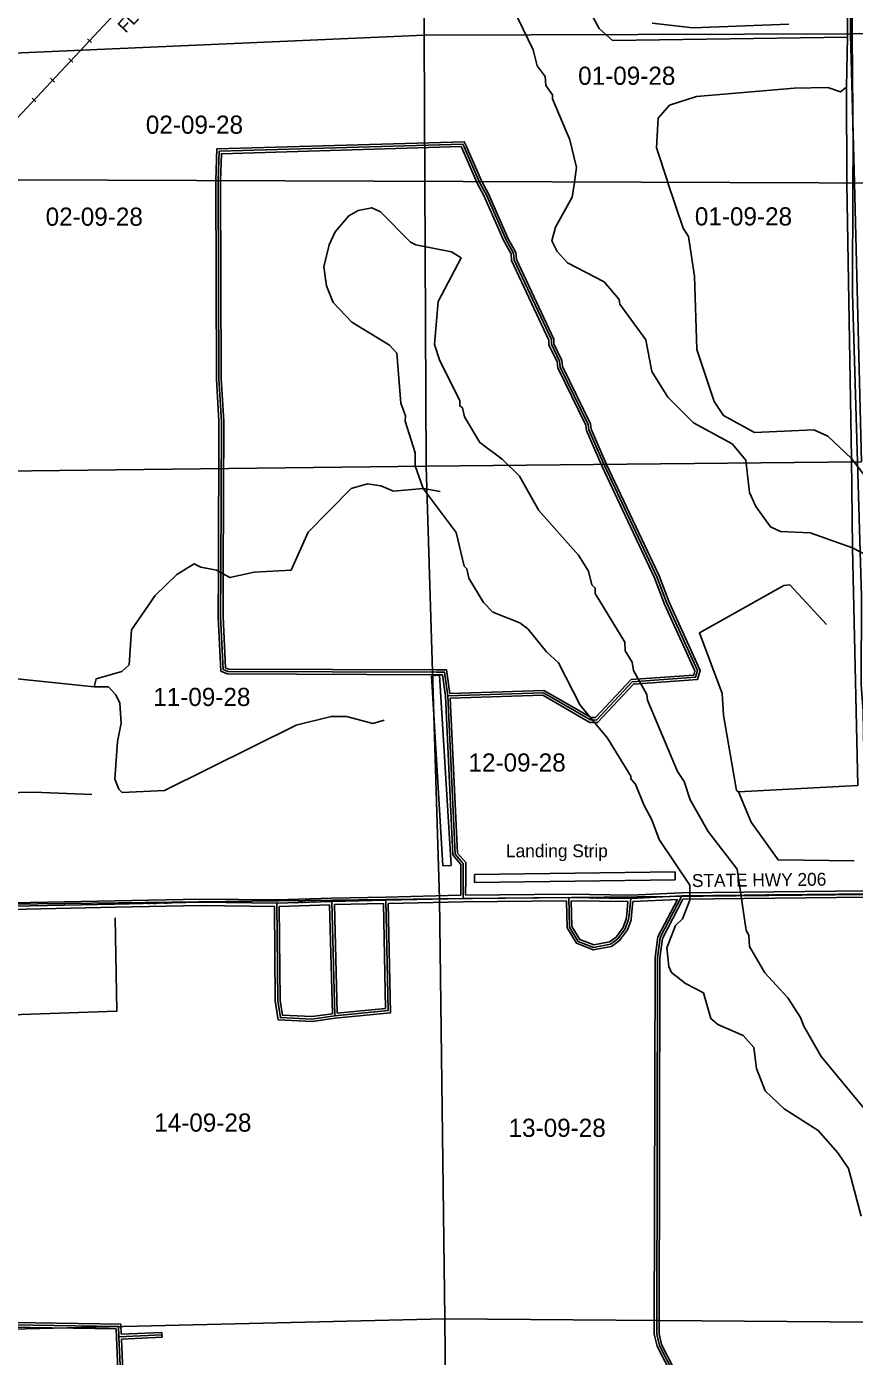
# Model space of a CAD drawing. Extents: x 418523 to 616617, y 1878279 to 2196743.
# Drawn here: x 510891 to 521145, y 1954823 to 1971295 of the extents above; entities that cross this region are included whole.
import ezdxf

# ---------------------------------------------------------------- set-up
doc = ezdxf.new("R2010")
doc.units = 0
for name, color, linetype in [('Level 1', 7, 'Continuous'), ('Level 2', 7, 'Continuous'), ('Level 22', 7, 'Continuous'), ('Level 23', 7, 'Continuous'), ('Level 28', 7, 'Continuous'), ('Level 31', 7, 'Continuous'), ('Level 32', 7, 'Continuous'), ('Level 34', 7, 'Continuous'), ('Level 37', 7, 'Continuous'), ('Level 39', 7, 'Continuous'), ('Level 5', 7, 'Continuous'), ('Level 51', 7, 'Continuous'), ('Level 52', 7, 'Continuous'), ('Level 63', 7, 'Continuous'), ('Level 7', 7, 'Continuous')]:
    doc.layers.add(name, color=color, linetype=linetype)

msp = doc.modelspace()

# ---------------------------------------------------------------- linework, layer by layer
at = {"layer": 'Level 1'}
for p, q in [((521062.755, 1976553.17), (521097.512, 1971191.608)), ((515818.11, 1976405.941), (515817.817, 1971188.743)), ((510538.608, 1970955.645), (515817.817, 1971188.743)), ((515817.817, 1971188.743), (521109.59, 1971203.545)), ((515817.817, 1971188.743), (515825.021, 1969377.946)), ((521097.512, 1971191.608), (521145.324, 1969357.858)), ((521109.59, 1971203.545), (526463.673, 1971266.003)), ((515825.021, 1969377.946), (515839.067, 1965847.821)), ((521145.324, 1969357.858), (521235.364, 1965904.444)), ((515839.067, 1965847.821), (510602.689, 1965789.733)), ((521235.364, 1965904.444), (515839.067, 1965847.821)), ((516007.234, 1960490.524), (515839.067, 1965847.821)), ((510698.794, 1960423.091), (516007.234, 1960490.524)), ((516007.234, 1960490.524), (521313.555, 1960545.971)), ((516071, 1955288.293), (516007.234, 1960490.524)), ((516071, 1955288.293), (510703.99, 1955161.354)), ((516120.644, 1949874.042), (516071, 1955288.293)), ((521374.355, 1955247.698), (516071, 1955288.293))]:
    msp.add_line(p, q, dxfattribs=at)
at = {"layer": 'Level 22'}
for p, q in [((515340.468, 1960473.192), (516299.18, 1960494.627)), ((516299.18, 1960494.627), (517607.976, 1960506.403)), ((518374.837, 1960495.158), (517607.976, 1960506.403)), ((518374.837, 1960495.158), (519008.535, 1960525.883)), ((519008.535, 1960525.883), (521334.726, 1960550.741)), ((509320.988, 1960370.541), (511985.707, 1960426.185)), ((513989.672, 1960436.568), (514673.498, 1960459.023)), ((514673.498, 1960459.023), (515340.468, 1960473.192))]:
    msp.add_line(p, q, dxfattribs=at)
msp.add_lwpolyline([(511985.707, 1960426.185), (513039.338, 1960448.254), (513989.672, 1960436.568)], dxfattribs=at)
at = {"layer": 'Level 23'}
for p, q in [((521129.483, 1969761.886), (521109.766, 1972171.059)), ((521127.686, 1969357.925), (521129.483, 1969761.886)), ((513989.262, 1960476.576), (514672.185, 1960499.002)), ((514672.185, 1960499.002), (515339.619, 1960513.184)), ((515339.574, 1960513.183), (516269.33, 1960533.971)), ((516329.335, 1960534.901), (517608.09, 1960546.406)), ((518374.162, 1960535.173), (517608.091, 1960546.406)), ((518374.162, 1960535.173), (519007.354, 1960565.873)), ((518401.145, 1960456.386), (518952.442, 1960483.115)), ((519007.353, 1960565.873), (521293.995, 1960590.308)), ((519021.604, 1960486.018), (521305.066, 1960510.42)), ((509349.115, 1960411.137), (511984.872, 1960466.176)), ((509351.701, 1960331.172), (511986.542, 1960386.192)), ((514020.067, 1960397.542), (514644.542, 1960418.049)), ((514704.522, 1960419.672), (515311.296, 1960432.562)), ((515371.284, 1960433.87), (516300.075, 1960454.636)), ((516300.075, 1960454.636), (517578.76, 1960466.136)), ((518340.778, 1960455.652), (517638.776, 1960465.946))]:
    msp.add_line(p, q, dxfattribs=at)
for points in [[(521276.214, 1961561.043), (521253.221, 1962816.464), (521229.305, 1963142.1), (521233.31, 1964235.024), (521122.335, 1967986.932), (521127.664, 1969352.766), (521127.686, 1969357.925)], [(511984.869, 1960466.176), (513039.165, 1960488.26), (513989.261, 1960476.576)], [(511986.545, 1960386.193), (513039.511, 1960408.248), (513960.07, 1960396.927)]]:
    msp.add_lwpolyline(points, dxfattribs=at)
at = {"layer": 'Level 31'}
for p, q in [((516299.18, 1960494.627), (516300.135, 1960745.911)), ((518374.837, 1960495.158), (518354.714, 1960291.949)), ((514709.955, 1959041.708), (514673.498, 1960459.023)), ((512027.761, 1955191.89), (510702.394, 1955213.469)), ((512033.616, 1955065.314), (512027.761, 1955191.89)), ((512033.616, 1955065.314), (512568.655, 1955089.406)), ((512079.954, 1954006.162), (512033.616, 1955065.314))]:
    msp.add_line(p, q, dxfattribs=at)
for points in [[(516496.85, 1969375.409), (516309.481, 1969804.975), (516293.107, 1969838.493), (513274.795, 1969749.735), (513264.94, 1969387.612)], [(513264.94, 1969387.612), (513264.8, 1969382.477), (513272.108, 1966933.203), (513303.71, 1966407.956), (513296.803, 1964546.412)], [(516108.43, 1963004.594), (517292.492, 1963041.561), (517874.622, 1962705.892), (517949.846, 1962705.61), (518393.45, 1963179.246), (519177.325, 1963234.503), (519202.393, 1963318.051), (518822.086, 1964152.973), (518698.249, 1964478.546), (518044.861, 1965865.078), (517854.795, 1966299.273), (517846.794, 1966365.853), (517499.402, 1967075.568), (517491.434, 1967150.876), (517391.932, 1967359.628), (517392.152, 1967417.812), (516929.034, 1968403.261), (516921.099, 1968486.932), (516830.014, 1968653.833), (516582.075, 1969217.355), (516499.191, 1969370.043), (516496.85, 1969375.409)], [(515967.028, 1963296.786), (513383.72, 1963306.362), (513325.416, 1963331.681), (513294.612, 1963982.022), (513296.803, 1964546.412)], [(516108.43, 1963004.594), (516067.96, 1963296.401), (515967.028, 1963296.786)], [(516300.135, 1960745.911), (516300.826, 1960928.101), (516201.284, 1961045.214), (516108.43, 1963004.594)], [(518354.714, 1960291.949), (518349.111, 1960236.695), (518306.774, 1960120.119), (518214.57, 1959995.366), (518122.901, 1959929.161), (517914.195, 1959888.124), (517722.75, 1959963.757), (517615.166, 1960139.445), (517607.976, 1960506.403)], [(518764.602, 1951290.639), (518738.307, 1952924.281), (519034.698, 1954165.062), (519019.027, 1954390.224), (518729.382, 1954958.245), (518696.576, 1955100.193), (518705.71, 1959760.06), (518739.973, 1960010.128), (519008.535, 1960525.883)], [(514709.955, 1959041.708), (514426.325, 1959000.98), (514034.356, 1959019.22), (514001.83, 1959227.721), (513989.672, 1960436.568)], [(514709.955, 1959041.708), (515368.57, 1959105.731), (515340.468, 1960473.192)]]:
    msp.add_lwpolyline(points, dxfattribs=at)
at = {"layer": 'Level 32'}
for p, q in [((516269.33, 1960533.971), (516270.135, 1960746.026)), ((516329.335, 1960534.901), (516330.135, 1960745.797)), ((514679.279, 1959067.611), (514644.542, 1960418.049)), ((514739.119, 1959074.685), (514704.522, 1960419.672)), ((518340.779, 1960455.652), (518324.86, 1960294.906)), ((518401.146, 1960456.386), (518384.569, 1960288.992)), ((512056.429, 1955221.427), (510732.103, 1955242.99)), ((512062.201, 1955096.631), (512056.429, 1955221.426)), ((511999.095, 1955162.351), (510672.686, 1955183.947)), ((512003.645, 1955064.003), (511999.095, 1955162.351)), ((512049.982, 1954004.851), (512003.645, 1955064.003)), ((512062.201, 1955096.631), (512567.305, 1955119.376)), ((512064.898, 1955036.691), (512570.004, 1955059.436)), ((512567.305, 1955119.376), (512570.004, 1955059.436)), ((512109.925, 1954007.472), (512064.898, 1955036.691))]:
    msp.add_line(p, q, dxfattribs=at)
for points in [[(516530.483, 1969375.283), (516526.173, 1969383.221), (516336.722, 1969817.562), (516311.569, 1969869.051), (513245.575, 1969778.89), (513234.931, 1969387.726)], [(516464.066, 1969375.534), (516282.241, 1969792.387), (516274.645, 1969807.936), (513304.013, 1969720.581), (513294.948, 1969387.499)], [(513234.931, 1969387.726), (513234.798, 1969382.841), (513242.11, 1966932.256), (513273.706, 1966407.11), (513266.802, 1964546.523)], [(513294.948, 1969387.499), (513294.801, 1969382.114), (513302.106, 1966934.149), (513333.715, 1966408.802), (513326.804, 1964546.301)], [(516134.444, 1963035.421), (517300.085, 1963071.813), (517882.704, 1962735.863), (517936.886, 1962735.66), (518379.599, 1963208.345), (519154.545, 1963262.973), (519170.418, 1963315.876), (518794.387, 1964141.411), (518670.618, 1964466.802), (518017.545, 1965852.667), (517825.537, 1966291.299), (517817.614, 1966357.228), (517470.125, 1967067.141), (517462.14, 1967142.608), (517361.905, 1967352.897), (517362.125, 1967411.168), (516899.66, 1968395.229), (516891.813, 1968477.968), (516803.068, 1968640.583), (516555.115, 1969204.135), (516472.209, 1969356.865), (516464.066, 1969375.534)], [(516139.84, 1962975.559), (517284.9, 1963011.308), (517866.54, 1962675.921), (517962.806, 1962675.561), (518407.3, 1963150.147), (519200.106, 1963206.034), (519234.368, 1963320.228), (518849.786, 1964164.536), (518725.879, 1964490.291), (518072.178, 1965877.49), (517884.053, 1966307.248), (517875.973, 1966374.478), (517528.679, 1967083.996), (517520.727, 1967159.144), (517421.959, 1967366.358), (517422.178, 1967424.456), (516958.407, 1968411.294), (516950.384, 1968495.897), (516856.96, 1968667.084), (516609.035, 1969230.575), (516530.483, 1969375.283)], [(515966.917, 1963266.786), (513377.433, 1963276.385), (513296.332, 1963311.603), (513264.609, 1963981.371), (513266.802, 1964546.528)], [(515967.14, 1963326.787), (513390.006, 1963336.34), (513354.5, 1963351.758), (513324.615, 1963982.674), (513326.804, 1964546.296)], [(516134.444, 1963035.42), (516094.101, 1963326.303), (515967.143, 1963326.787)], [(516078.529, 1963001.816), (516041.82, 1963266.501), (515966.914, 1963266.786)], [(516270.134, 1960746.026), (516270.783, 1960917.123), (516171.8, 1961033.577), (516078.529, 1963001.816)], [(516330.135, 1960745.798), (516330.87, 1960939.079), (516230.766, 1961056.851), (516139.841, 1962975.559)], [(518734.605, 1951290.156), (518708.25, 1952927.576), (519004.45, 1954167.563), (518989.523, 1954382.042), (518700.982, 1954947.899), (518666.57, 1955096.801), (518675.713, 1959762.136), (518710.957, 1960019.363), (518952.442, 1960483.115)], [(518794.599, 1951291.122), (518768.365, 1952920.986), (519064.945, 1954162.561), (519048.531, 1954398.405), (518757.783, 1954968.591), (518726.584, 1955103.586), (518735.706, 1959757.985), (518768.989, 1960000.893), (519021.604, 1960486.018)], [(514713.541, 1959011.915), (514427.773, 1958970.879), (514008.49, 1958990.391), (513971.852, 1959225.246), (513960.069, 1960396.927)], [(514679.279, 1959067.611), (514424.877, 1959031.081), (514060.222, 1959048.049), (514031.807, 1959230.197), (514020.067, 1960397.542)], [(514713.541, 1959011.914), (515399.135, 1959078.561), (515371.284, 1960433.871)], [(514739.119, 1959074.685), (515338.005, 1959132.902), (515311.296, 1960432.561)], [(518384.561, 1960288.923), (518378.583, 1960229.958), (518333.487, 1960105.787), (518235.92, 1959973.78), (518135.139, 1959900.992), (517911.352, 1959856.99), (517702.401, 1959939.539), (517585.331, 1960130.72), (517578.76, 1960466.136)], [(518324.866, 1960294.976), (518319.64, 1960243.431), (518280.06, 1960134.451), (518193.219, 1960016.953), (518110.664, 1959957.33), (517917.037, 1959919.258), (517743.098, 1959987.976), (517645.002, 1960148.171), (517638.777, 1960465.945)]]:
    msp.add_lwpolyline(points, dxfattribs=at)
at = {"layer": 'Level 37'}
for p, q in [((511644.245, 1971143.04), (511693.419, 1971097.029)), ((511415.456, 1970898.525), (511464.63, 1970852.514)), ((511186.668, 1970654.009), (511235.841, 1970607.998)), ((510957.878, 1970409.493), (511007.053, 1970363.482))]:
    msp.add_line(p, q, dxfattribs=at)
msp.add_lwpolyline([(537362.61, 2009067.276), (537362.578, 2009067.22), (533698.855, 2002482.46), (533511.034, 2002161.975), (533405.803, 2001982.678), (530749.293, 1997212.435), (528931.103, 1993948.658), (528882.278, 1993861.185), (526195.875, 1989040.097), (522953.83, 1983223.334), (522677.9, 1982890.496), (521060.633, 1981160.661), (517460.25, 1977310.557), (516681.654, 1976477.815), (516321.654, 1976092.976), (514050.61, 1973665.531), (510059.161, 1969399.716)], dxfattribs=at)
at = {"layer": 'Level 39'}
for p, q in [((515906.879, 1963253.041), (516006.7, 1963259.044)), ((516048.472, 1960899.214), (515906.879, 1963253.041)), ((516148.294, 1960905.218), (516006.7, 1963259.044)), ((516048.472, 1960899.214), (516148.294, 1960905.218)), ((518923.343, 1960826.417), (516439.005, 1960792.714)), ((518924.7, 1960726.425), (518923.343, 1960826.417)), ((516440.363, 1960692.721), (516439.005, 1960792.714)), ((518924.7, 1960726.425), (516440.363, 1960692.721))]:
    msp.add_line(p, q, dxfattribs=at)
at = {"layer": 'Level 5'}
for p, q in [((521059.291, 1971162.703), (521062.852, 1972271.44)), ((518149.742, 1971122.093), (521059.291, 1971162.703)), ((521048.961, 1970545.838), (521059.291, 1971162.703)), ((521053.435, 1969358.205), (521048.961, 1970545.838)), ((521053.452, 1969353.739), (521053.435, 1969358.205)), ((521108.083, 1965946.341), (521053.452, 1969353.739)), ((521121.202, 1964837.535), (521108.083, 1965946.341)), ((516013.199, 1965537.523), (515804.923, 1965571.521)), ((521186.795, 1961894.577), (521121.202, 1964837.535)), ((511728.88, 1963117.04), (510653.813, 1963228.878)), ((511903.945, 1963116.482), (511728.88, 1963117.04)), ((519711.001, 1961815.956), (521186.795, 1961894.577))]:
    msp.add_line(p, q, dxfattribs=at)
for points in [[(518149.742, 1971122.093), (517983.505, 1971272.705), (517900.63, 1971423.017), (517701.172, 1971623.749)], [(511728.88, 1963117.04), (511754.22, 1963217.012), (512071.255, 1963307.699), (512163.256, 1963390.761), (512189.629, 1963824.162), (512482.778, 1964248.366), (512750.36, 1964505.946), (512967.523, 1964638.641), (513050.755, 1964596.691), (513242.4, 1964562.723), (513408.826, 1964470.473), (513709.132, 1964536.219), (514167.732, 1964559.756), (514377.679, 1965034.24), (514912.932, 1965574.399), (515113.165, 1965632.103), (515279.83, 1965606.575), (515437.995, 1965539.356), (515804.923, 1965571.521)], [(519711.001, 1961815.956), (519686.02, 1961832.686), (519522.3, 1962766.916), (519506.475, 1963033.711), (519225.455, 1963784.906), (520269.39, 1964373.453), (520344.451, 1964381.524), (520801.351, 1963888.209)], [(511699.594, 1961783.318), (510974.396, 1961810.65), (509357.02, 1961774.167), (509315.398, 1961790.967), (509296.105, 1963575.018)], [(515320.543, 1962705.358), (515178.7, 1962664.136), (514853.84, 1962748.543), (514662.106, 1962749.161), (514228.288, 1962642.192), (512600.085, 1961830.431), (512074.802, 1961807.124), (512033.25, 1961848.935), (511983.657, 1961974.136), (512018.47, 1962440.878), (512060.866, 1962665.794), (512045.012, 1962915.949), (511995.319, 1963016.151), (511903.945, 1963116.482)], [(521142.11, 1960961.036), (520200.137, 1960972.413), (519868.181, 1961440.33), (519711.001, 1961815.956)], [(510707.13, 1959052.162), (512007.76, 1959098.001), (511986.478, 1960256.817)]]:
    msp.add_lwpolyline(points, dxfattribs=at)
at = {"layer": 'Level 63'}
for points in [[(497565.655, 1969446.889), (537233.896, 1969297.112), (537381.015, 2014754.121), (497762.102, 2014904.337), (497565.655, 1969446.889)], [(497370.053, 1923990.389), (537087.279, 1923840.983), (537233.896, 1969297.112), (497565.655, 1969446.889), (497370.053, 1923990.389)]]:
    msp.add_lwpolyline(points, dxfattribs=at)
at = {"layer": 'Level 7'}
for p, q in [((517677.221, 1969364.654), (517678.1, 1969370.949)), ((518835.979, 1969360.899), (518834.14, 1969366.584))]:
    msp.add_line(p, q, dxfattribs=at)
for points in [[(517678.1, 1969370.949), (517702.819, 1969547.959), (517620.56, 1969890.016), (517405.446, 1970399.246), (517405.615, 1970449.266), (517322.642, 1970566.238), (517314.63, 1970674.641), (517215.055, 1970808.353), (517165.66, 1971008.587), (516975.189, 1971401.014), (516918.041, 1971776.322), (517001.96, 1971942.788), (517085.491, 1971992.54), (517268.895, 1971991.952)], [(518642.27, 1971337.275), (519142.253, 1971277.28), (520334.521, 1971323.447)], [(518834.14, 1969366.584), (518695.658, 1969794.848), (518713.512, 1970161.577), (518855.753, 1970319.513), (519189.529, 1970426.81), (520398.666, 1970531.289), (520815.516, 1970538.255), (520973.74, 1970487.746), (521048.961, 1970545.838)], [(521121.202, 1964837.535), (520596.596, 1965022.642), (520229.827, 1965040.488), (520104.984, 1965099.237), (519922.395, 1965349.911), (519847.93, 1965525.204), (519799.182, 1965925.512), (519633.105, 1966126.145), (519150.419, 1966386.105), (518834.645, 1966703.898), (518635.615, 1967021.332), (518561.826, 1967413.371), (518238.151, 1967856.246), (518229.97, 1967914.627), (518047.291, 1968131.971), (517589.546, 1968366.85), (517464.921, 1968508.961), (517398.687, 1968642.573), (517440.895, 1968809.138), (517650.514, 1969183.619), (517677.221, 1969364.654)], [(521108.083, 1965946.341), (520817.201, 1966222.353), (520642.365, 1966297.972), (519908.659, 1966266.982), (519525.845, 1966476.591), (519409.72, 1966652.054), (519195.034, 1967294.636), (519164.597, 1968203.396), (519091.137, 1968695.467), (519024.764, 1968795.739), (518835.979, 1969360.899)], [(521265.665, 1957892.866), (520734.192, 1958536.464), (520518.66, 1958912.29), (520477.298, 1959020.791), (520319.7, 1959263.065), (520037.238, 1959572.428), (519846.548, 1959898.133), (519838.665, 1960039.886), (519805.514, 1960098.337), (519691.258, 1960857.334), (519334.261, 1961325.32), (519110.459, 1961717.846), (519036.143, 1961943.15), (518953.169, 1962068.491), (518580.875, 1962953.327), (518572.774, 1963020.049), (518406.985, 1963320.684), (518390.642, 1963420.786), (518307.738, 1963562.758), (518299.755, 1963671.171), (517934.886, 1964272.559), (517935.085, 1964339.251), (517893.534, 1964381.061), (517852.4, 1964547.925), (517727.974, 1964748.387), (517237.892, 1965300.184), (516997.509, 1965726.091), (516781.45, 1965935.222), (516507, 1966144.514), (516316.28, 1966461.878), (516291.627, 1966570.351), (516258.346, 1966595.461), (516258.575, 1966662.152), (516010.05, 1967154.811), (515944.015, 1967355.084), (515987.396, 1967888.477), (516272.564, 1968429.423), (516156.11, 1968504.843), (515714.548, 1968589.61), (515647.955, 1968623.19), (515274.03, 1968999.503), (515165.816, 1969049.873), (514998.993, 1969017.05), (514882.051, 1968950.756), (514714.711, 1968751.21), (514639.162, 1968593.076), (514571.585, 1968318.178), (514604.18, 1968084.653), (514686.885, 1967875.989), (514919.525, 1967633.476), (515385.452, 1967348.546), (515476.825, 1967248.216), (515524.878, 1966631.161), (515582.712, 1966472.569)], [(515582.712, 1966472.569), (515582.513, 1966405.877), (515706.293, 1966013.68), (515705.766, 1965855.286), (515804.923, 1965571.521), (515804.923, 1965571.521)], [(521108.083, 1965946.341), (521531.482, 1965394.763)], [(515804.923, 1965571.521), (516211.642, 1965028.354), (516310.342, 1964611.246), (516343.584, 1964577.765), (516368.236, 1964460.993), (516550.655, 1964160.298), (516667.01, 1964043.197), (517000.041, 1963908.768), (517099.815, 1963833.418), (517332.315, 1963549.225), (517481.951, 1963415.353), (517747.046, 1962889.315), (518087.531, 1962479.75), (518377.806, 1962011.973), (518377.667, 1961978.622), (518435.83, 1961911.741), (518535.016, 1961652.986), (518634.462, 1961469.294), (518725.419, 1961227.239), (519107.057, 1960659.131), (519106.47, 1960475.727), (519014.022, 1960242.601), (518930.392, 1960159.497), (518821.144, 1959884.76), (518845.399, 1959651.274), (518878.521, 1959576.123), (519053.127, 1959442.182), (519277.845, 1959324.752), (519368.532, 1959007.676), (519451.635, 1958932.386), (519767.995, 1958797.996), (519900.921, 1958647.515), (519933.416, 1958388.96), (520040.904, 1958113.535), (520273.603, 1957887.702), (520697.907, 1957619.561), (520938.788, 1957343.709), (521071.544, 1957151.516), (521228.048, 1956559.144)], [(521462.403, 1964661.396), (521121.202, 1964837.535)]]:
    msp.add_lwpolyline(points, dxfattribs=at)

# ---------------------------------------------------------------- texts
at = {"layer": 'Level 2'}
for s, p in [('01-09-28', (517723.303, 1970573.365)), ('02-09-28', (512368.014, 1969967.385)), ('02-09-28', (511126.989, 1968827.717)), ('01-09-28', (519169.014, 1968831.196)), ('11-09-28', (512459.235, 1962878.776)), ('12-09-28', (516364.826, 1962066.776)), ('14-09-28', (512471.705, 1957606.703)), ('13-09-28', (516861.248, 1957541.956))]:
    msp.add_text(s, height=225, dxfattribs=at).set_placement(p)
at = {"layer": 'Level 28'}
msp.add_text('STATE HWY 206', height=160, rotation=0.6114749, dxfattribs=at).set_placement((519133.56, 1960636.132))
at = {"layer": 'Level 34'}
for height, rotation, p in [(24.99916, 359.159175, (517862.743, 1960490.169)), (25, 0.6114749, (520043.267, 1960524.441)), (25, 1.1991416, (512384.308, 1960422.033)), (25, 1.8800639, (514203.559, 1960431.087))]:
    msp.add_text('STATE HWY 206', height=height, rotation=rotation, dxfattribs=at).set_placement(p)
at = {"layer": 'Level 51'}
msp.add_text('FLORIDA EAST COAST RR', height=160, rotation=46.9021805, dxfattribs=at).set_placement((512119.545, 1971206.153))
at = {"layer": 'Level 52'}
msp.add_text('Landing Strip', height=160, dxfattribs=at).set_placement((516830.098, 1961005.466))

doc.saveas('drawing.dxf')
